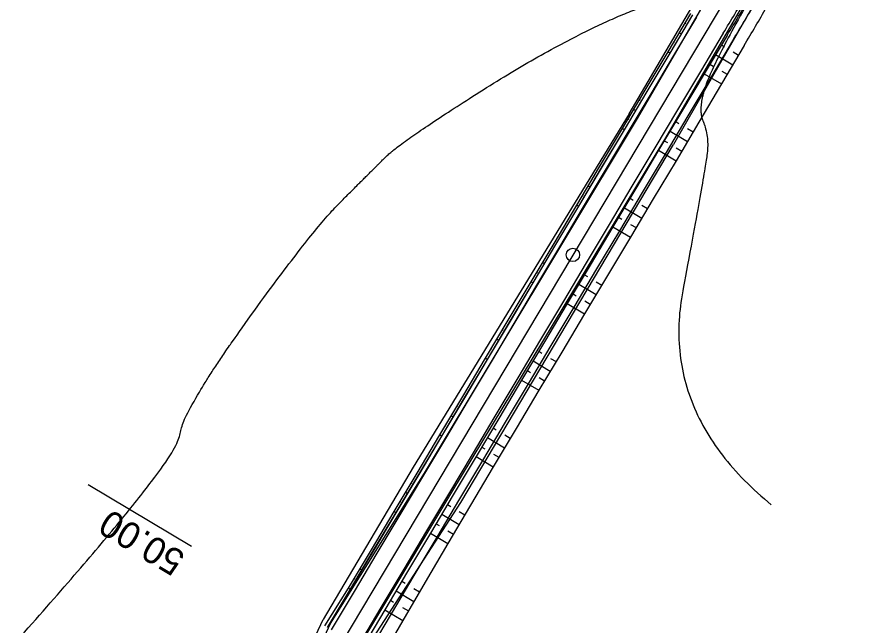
# Model space of a CAD drawing. Extents: x -495905 to -478420, y -1113297 to -1107716.
# Drawn here: x -479554 to -479458, y -1112496.5 to -1112428.2 of the extents above; entities that cross this region are included whole.
import ezdxf

# ---------------------------------------------------------------- set-up
doc = ezdxf.new("R2010")
doc.units = 0
for name, color, linetype in [('2D_VRSTEVNICE', 7, 'Continuous'), ('C1_HATCH_SLOPE_L', 7, 'Continuous'), ('C1_HATCH_SLOPE_R', 7, 'Continuous'), ('C1_HECTOMETRY', 7, 'Continuous'), ('C1_HRANA_TELESO', 7, 'Continuous'), ('C1_KORUNA', 7, 'Continuous'), ('C1_OSA', 7, 'Continuous'), ('C1_PRIKOP', 7, 'Continuous'), ('C1_STANICENI', 7, 'Continuous'), ('C1_VOZOVKA', 7, 'Continuous'), ('C1_ZPEVKRAJ', 7, 'Continuous'), ('zamereni', 7, 'Continuous')]:
    doc.layers.add(name, color=color, linetype=linetype)

msp = doc.modelspace()

# ---------------------------------------------------------------- linework, layer by layer
at = {"layer": '2D_VRSTEVNICE'}
for points in [[(-479451.197, -1112387.661), (-479454.819, -1112393.418), (-479460.638, -1112406.557), (-479474.416, -1112430.529), (-479477.836, -1112438.083), (-479476.397, -1112441.599), (-479476.828, -1112445.362), (-479481.922, -1112472.687), (-479469.428, -1112482.945)], [(-479554.003, -1112498.165), (-479536.061, -1112477.96), (-479535.534, -1112472.513), (-479520.977, -1112452.214), (-479514.566, -1112445.819), (-479510.873, -1112442.135), (-479491.693, -1112430.09), (-479476.674, -1112424.294), (-479464.242, -1112404.186), (-479463.315, -1112402.097)]]:
    msp.add_open_spline(points, degree=2, dxfattribs=at)
at = {"layer": 'C1_HATCH_SLOPE_L'}
for p, q in [((-479475.03, -1112431.371), (-479474.67, -1112431.586)), ((-479473.715, -1112432.154), (-479473.12, -1112432.509)), ((-479475.67, -1112432.445), (-479473.754, -1112433.587)), ((-479476.31, -1112433.519), (-479475.95, -1112433.734)), ((-479476.95, -1112434.593), (-479475.022, -1112435.741)), ((-479474.989, -1112434.306), (-479474.388, -1112434.664)), ((-479480.149, -1112439.962), (-479479.79, -1112440.176)), ((-479478.813, -1112440.758), (-479478.196, -1112441.126)), ((-479480.789, -1112441.036), (-479478.833, -1112442.201)), ((-479481.429, -1112442.109), (-479481.069, -1112442.324)), ((-479482.069, -1112443.183), (-479480.108, -1112444.352)), ((-479480.09, -1112442.908), (-479479.47, -1112443.277)), ((-479485.268, -1112448.552), (-479484.908, -1112448.766)), ((-479483.931, -1112449.349), (-479483.314, -1112449.717)), ((-479485.908, -1112449.626), (-479483.955, -1112450.79)), ((-479486.548, -1112450.7), (-479486.188, -1112450.914)), ((-479487.188, -1112451.774), (-479485.237, -1112452.936)), ((-479485.212, -1112451.496), (-479484.596, -1112451.863)), ((-479490.387, -1112457.143), (-479490.027, -1112457.357)), ((-479489.056, -1112457.936), (-479488.443, -1112458.301)), ((-479491.027, -1112458.217), (-479489.084, -1112459.375)), ((-479491.667, -1112459.29), (-479491.307, -1112459.504)), ((-479490.336, -1112460.084), (-479489.725, -1112460.448)), ((-479492.307, -1112460.364), (-479490.366, -1112461.521)), ((-479495.506, -1112465.733), (-479495.146, -1112465.948)), ((-479496.146, -1112466.807), (-479494.212, -1112467.959)), ((-479494.179, -1112466.524), (-479493.571, -1112466.886)), ((-479496.786, -1112467.881), (-479496.426, -1112468.096)), ((-479495.46, -1112468.671), (-479494.853, -1112469.032)), ((-479497.426, -1112468.955), (-479495.494, -1112470.106)), ((-479500.625, -1112474.324), (-479500.266, -1112474.538)), ((-479501.265, -1112475.397), (-479499.341, -1112476.544)), ((-479499.303, -1112475.112), (-479498.7, -1112475.471)), ((-479501.905, -1112476.471), (-479501.545, -1112476.686)), ((-479500.584, -1112477.258), (-479499.983, -1112477.617)), ((-479502.545, -1112477.545), (-479500.624, -1112478.69)), ((-479505.744, -1112482.914), (-479505.384, -1112483.128)), ((-479506.384, -1112483.988), (-479504.443, -1112485.145)), ((-479504.418, -1112483.704), (-479503.811, -1112484.066)), ((-479507.024, -1112485.062), (-479506.664, -1112485.276)), ((-479505.69, -1112485.856), (-479505.075, -1112486.223)), ((-479507.664, -1112486.135), (-479505.706, -1112487.302)), ((-479510.863, -1112491.505), (-479510.504, -1112491.719)), ((-479511.503, -1112492.578), (-479509.498, -1112493.773)), ((-479509.505, -1112492.314), (-479508.867, -1112492.694)), ((-479512.143, -1112493.652), (-479511.783, -1112493.866)), ((-479510.776, -1112494.466), (-479510.13, -1112494.852)), ((-479512.783, -1112494.726), (-479510.762, -1112495.93))]:
    msp.add_line(p, q, dxfattribs=at)
at = {"layer": 'C1_HATCH_SLOPE_R'}
for p, q in [((-479479.012, -1112428.999), (-479479.119, -1112428.935)), ((-479478.896, -1112429.068), (-479478.9, -1112429.066)), ((-479479.536, -1112430.142), (-479479.758, -1112430.009)), ((-479480.291, -1112431.146), (-479480.398, -1112431.083)), ((-479480.176, -1112431.215), (-479480.18, -1112431.212)), ((-479480.816, -1112432.289), (-479481.037, -1112432.157)), ((-479484.132, -1112437.588), (-479484.24, -1112437.524)), ((-479484.015, -1112437.658), (-479484.02, -1112437.656)), ((-479484.655, -1112438.732), (-479484.88, -1112438.598)), ((-479485.412, -1112439.736), (-479485.52, -1112439.672)), ((-479485.295, -1112439.806), (-479485.299, -1112439.804)), ((-479485.935, -1112440.88), (-479486.16, -1112440.745)), ((-479489.25, -1112446.18), (-479489.356, -1112446.116)), ((-479489.134, -1112446.249), (-479489.138, -1112446.246)), ((-479489.774, -1112447.323), (-479489.995, -1112447.19)), ((-479490.528, -1112448.328), (-479490.635, -1112448.264)), ((-479490.414, -1112448.396), (-479490.418, -1112448.394)), ((-479491.054, -1112449.47), (-479491.274, -1112449.338)), ((-479494.368, -1112454.77), (-479494.476, -1112454.706)), ((-479494.253, -1112454.839), (-479494.257, -1112454.836)), ((-479494.893, -1112455.913), (-479495.117, -1112455.78)), ((-479495.649, -1112456.918), (-479495.757, -1112456.853)), ((-479495.533, -1112456.987), (-479495.537, -1112456.984)), ((-479496.173, -1112458.061), (-479496.397, -1112457.927)), ((-479499.488, -1112463.36), (-479499.596, -1112463.296)), ((-479499.372, -1112463.43), (-479499.376, -1112463.427)), ((-479500.012, -1112464.503), (-479500.236, -1112464.37)), ((-479500.767, -1112465.508), (-479500.875, -1112465.444)), ((-479500.652, -1112465.577), (-479500.656, -1112465.574)), ((-479501.292, -1112466.651), (-479501.515, -1112466.518)), ((-479504.606, -1112471.952), (-479504.712, -1112471.888)), ((-479504.491, -1112472.02), (-479504.495, -1112472.018)), ((-479505.131, -1112473.094), (-479505.352, -1112472.962)), ((-479505.885, -1112474.1), (-479505.991, -1112474.036)), ((-479505.771, -1112474.168), (-479505.775, -1112474.166)), ((-479506.411, -1112475.241), (-479506.631, -1112475.11)), ((-479509.724, -1112480.542), (-479509.829, -1112480.48)), ((-479509.61, -1112480.611), (-479509.614, -1112480.608)), ((-479510.25, -1112481.684), (-479510.468, -1112481.554)), ((-479511.003, -1112482.69), (-479511.108, -1112482.628)), ((-479510.89, -1112482.758), (-479510.894, -1112482.756)), ((-479511.529, -1112483.832), (-479511.747, -1112483.702)), ((-479514.844, -1112489.132), (-479514.95, -1112489.069)), ((-479514.729, -1112489.201), (-479514.733, -1112489.198)), ((-479515.369, -1112490.275), (-479515.594, -1112490.14)), ((-479516.128, -1112491.277), (-479516.239, -1112491.211)), ((-479516.009, -1112491.349), (-479516.013, -1112491.346)), ((-479516.648, -1112492.422), (-479516.884, -1112492.282))]:
    msp.add_line(p, q, dxfattribs=at)
at = {"layer": 'C1_HECTOMETRY'}
msp.add_circle((-479491.68, -1112454.917), 0.75, dxfattribs=at)
at = {"layer": 'C1_HRANA_TELESO'}
for p, q in [((-479478.479, -1112427.861), (-479481.037, -1112432.157)), ((-479481.037, -1112432.157), (-479483.6, -1112436.451)), ((-479472.486, -1112431.432), (-479475.022, -1112435.741)), ((-479475.022, -1112435.741), (-479477.559, -1112440.05)), ((-479483.6, -1112436.451), (-479486.16, -1112440.745)), ((-479486.16, -1112440.745), (-479488.717, -1112445.042)), ((-479477.559, -1112440.05), (-479480.107, -1112444.352)), ((-479480.107, -1112444.352), (-479482.673, -1112448.643)), ((-479488.717, -1112445.042), (-479491.274, -1112449.338)), ((-479491.274, -1112449.338), (-479493.836, -1112453.632)), ((-479482.673, -1112448.643), (-479485.237, -1112452.936)), ((-479485.237, -1112452.936), (-479487.802, -1112457.228)), ((-479493.836, -1112453.632), (-479496.397, -1112457.927)), ((-479487.802, -1112457.228), (-479490.366, -1112461.521)), ((-479496.397, -1112457.927), (-479498.957, -1112462.222)), ((-479490.366, -1112461.521), (-479492.93, -1112465.813)), ((-479498.957, -1112462.222), (-479501.515, -1112466.518)), ((-479492.93, -1112465.813), (-479495.494, -1112470.106)), ((-479501.515, -1112466.518), (-479504.073, -1112470.814)), ((-479495.494, -1112470.106), (-479498.058, -1112474.398)), ((-479504.073, -1112470.814), (-479506.631, -1112475.11)), ((-479498.058, -1112474.398), (-479500.624, -1112478.69)), ((-479506.631, -1112475.11), (-479509.189, -1112479.406)), ((-479500.624, -1112478.69), (-479503.179, -1112482.987)), ((-479509.189, -1112479.406), (-479511.747, -1112483.702)), ((-479503.179, -1112482.987), (-479505.706, -1112487.302)), ((-479511.747, -1112483.702), (-479514.305, -1112487.999)), ((-479505.706, -1112487.302), (-479508.235, -1112491.616)), ((-479514.305, -1112487.999), (-479516.884, -1112492.282)), ((-479508.235, -1112491.616), (-479510.762, -1112495.93)), ((-479516.884, -1112492.282), (-479519.531, -1112496.525)), ((-479510.762, -1112495.93), (-479513.288, -1112500.245))]:
    msp.add_line(p, q, dxfattribs=at)
msp.add_arc((-479602.418, -1112352.133), 152.219, 328.60374, 330.48953, dxfattribs=at)
at = {"layer": 'C1_KORUNA'}
for p, q in [((-479478.256, -1112427.994), (-479480.816, -1112432.289)), ((-479474.39, -1112430.298), (-479476.95, -1112434.593)), ((-479480.816, -1112432.289), (-479483.375, -1112436.584)), ((-479476.95, -1112434.593), (-479479.509, -1112438.888)), ((-479483.375, -1112436.584), (-479485.935, -1112440.88)), ((-479479.509, -1112438.888), (-479482.069, -1112443.183)), ((-479485.935, -1112440.88), (-479488.494, -1112445.175)), ((-479482.069, -1112443.183), (-479484.628, -1112447.478)), ((-479488.494, -1112445.175), (-479491.054, -1112449.47)), ((-479484.628, -1112447.478), (-479487.188, -1112451.774)), ((-479491.054, -1112449.47), (-479493.613, -1112453.765)), ((-479487.188, -1112451.774), (-479489.747, -1112456.069)), ((-479493.613, -1112453.765), (-479496.173, -1112458.061)), ((-479489.747, -1112456.069), (-479492.307, -1112460.364)), ((-479496.173, -1112458.061), (-479498.732, -1112462.356)), ((-479492.307, -1112460.364), (-479494.866, -1112464.659)), ((-479498.732, -1112462.356), (-479501.292, -1112466.651)), ((-479494.866, -1112464.659), (-479497.426, -1112468.955)), ((-479501.292, -1112466.651), (-479503.851, -1112470.946)), ((-479497.426, -1112468.955), (-479499.985, -1112473.25)), ((-479503.851, -1112470.946), (-479506.411, -1112475.241)), ((-479499.985, -1112473.25), (-479502.545, -1112477.545)), ((-479506.411, -1112475.241), (-479508.97, -1112479.537)), ((-479502.545, -1112477.545), (-479505.104, -1112481.84)), ((-479508.97, -1112479.537), (-479511.529, -1112483.832)), ((-479505.104, -1112481.84), (-479507.664, -1112486.135)), ((-479511.529, -1112483.832), (-479514.089, -1112488.127)), ((-479507.664, -1112486.135), (-479510.223, -1112490.431)), ((-479514.089, -1112488.127), (-479516.648, -1112492.422)), ((-479510.223, -1112490.431), (-479512.783, -1112494.726)), ((-479516.648, -1112492.422), (-479519.208, -1112496.718)), ((-479512.783, -1112494.726), (-479515.342, -1112499.021))]:
    msp.add_line(p, q, dxfattribs=at)
msp.add_arc((-479602.926, -1112350.816), 151.125, 328.26905, 330.16664, dxfattribs=at)
at = {"layer": 'C1_OSA'}
msp.add_line((-479474.099, -1112425.413), (-479519.714, -1112501.962), dxfattribs=at)
at = {"layer": 'C1_PRIKOP'}
for p, q in [((-479478.265, -1112427.989), (-479480.824, -1112432.284)), ((-479473.671, -1112430.726), (-479476.23, -1112435.022)), ((-479480.824, -1112432.284), (-479483.384, -1112436.579)), ((-479476.23, -1112435.022), (-479478.79, -1112439.317)), ((-479483.384, -1112436.579), (-479485.943, -1112440.875)), ((-479478.79, -1112439.317), (-479481.349, -1112443.612)), ((-479485.943, -1112440.875), (-479488.503, -1112445.17)), ((-479481.349, -1112443.612), (-479483.909, -1112447.907)), ((-479488.503, -1112445.17), (-479491.062, -1112449.465)), ((-479483.909, -1112447.907), (-479486.468, -1112452.202)), ((-479491.062, -1112449.465), (-479493.622, -1112453.76)), ((-479486.468, -1112452.202), (-479489.028, -1112456.498)), ((-479493.622, -1112453.76), (-479496.181, -1112458.055)), ((-479489.028, -1112456.498), (-479491.587, -1112460.793)), ((-479496.181, -1112458.055), (-479498.741, -1112462.351)), ((-479491.587, -1112460.793), (-479494.147, -1112465.088)), ((-479498.741, -1112462.351), (-479501.3, -1112466.646)), ((-479494.147, -1112465.088), (-479496.706, -1112469.383)), ((-479501.3, -1112466.646), (-479503.86, -1112470.941)), ((-479496.706, -1112469.383), (-479499.266, -1112473.679)), ((-479503.86, -1112470.941), (-479506.419, -1112475.236)), ((-479499.266, -1112473.679), (-479501.825, -1112477.974)), ((-479506.419, -1112475.236), (-479508.979, -1112479.532)), ((-479501.825, -1112477.974), (-479504.385, -1112482.269)), ((-479508.979, -1112479.532), (-479511.538, -1112483.827)), ((-479504.385, -1112482.269), (-479506.944, -1112486.564)), ((-479511.538, -1112483.827), (-479514.098, -1112488.122)), ((-479506.944, -1112486.564), (-479509.504, -1112490.86)), ((-479514.098, -1112488.122), (-479516.657, -1112492.417)), ((-479509.504, -1112490.86), (-479512.063, -1112495.155)), ((-479516.657, -1112492.417), (-479519.217, -1112496.713)), ((-479512.063, -1112495.155), (-479514.623, -1112499.45))]:
    msp.add_line(p, q, dxfattribs=at)
msp.add_arc((-479602.566, -1112351.03), 151.544, 328.27135, 330.16439, dxfattribs=at)
at = {"layer": 'C1_STANICENI'}
msp.add_line((-479534.456, -1112487.631), (-479546.053, -1112480.721), dxfattribs=at)
at = {"layer": 'C1_VOZOVKA'}
for p, q in [((-479477.827, -1112428.25), (-479480.386, -1112432.545)), ((-479474.82, -1112430.042), (-479477.379, -1112434.337)), ((-479480.386, -1112432.545), (-479482.946, -1112436.84)), ((-479477.379, -1112434.337), (-479479.939, -1112438.632)), ((-479482.946, -1112436.84), (-479485.505, -1112441.136)), ((-479479.939, -1112438.632), (-479482.498, -1112442.927)), ((-479485.505, -1112441.136), (-479488.065, -1112445.431)), ((-479482.498, -1112442.927), (-479485.058, -1112447.222)), ((-479488.065, -1112445.431), (-479490.624, -1112449.726)), ((-479485.058, -1112447.222), (-479487.617, -1112451.518)), ((-479490.624, -1112449.726), (-479493.184, -1112454.021)), ((-479487.617, -1112451.518), (-479490.177, -1112455.813)), ((-479493.184, -1112454.021), (-479495.743, -1112458.317)), ((-479490.177, -1112455.813), (-479492.736, -1112460.108)), ((-479495.743, -1112458.317), (-479498.302, -1112462.612)), ((-479492.736, -1112460.108), (-479495.296, -1112464.403)), ((-479498.302, -1112462.612), (-479500.862, -1112466.907)), ((-479495.296, -1112464.403), (-479497.855, -1112468.699)), ((-479500.862, -1112466.907), (-479503.421, -1112471.202)), ((-479497.855, -1112468.699), (-479500.415, -1112472.994)), ((-479503.421, -1112471.202), (-479505.981, -1112475.497)), ((-479500.415, -1112472.994), (-479502.974, -1112477.289)), ((-479505.981, -1112475.497), (-479508.54, -1112479.793)), ((-479502.974, -1112477.289), (-479505.534, -1112481.584)), ((-479508.54, -1112479.793), (-479511.1, -1112484.088)), ((-479505.534, -1112481.584), (-479508.093, -1112485.88)), ((-479511.1, -1112484.088), (-479513.659, -1112488.383)), ((-479508.093, -1112485.88), (-479510.653, -1112490.175)), ((-479513.659, -1112488.383), (-479516.219, -1112492.678)), ((-479510.653, -1112490.175), (-479513.212, -1112494.47)), ((-479516.219, -1112492.678), (-479518.778, -1112496.974)), ((-479513.212, -1112494.47), (-479515.772, -1112498.765))]:
    msp.add_line(p, q, dxfattribs=at)
msp.add_arc((-479603.141, -1112350.689), 150.875, 328.26768, 330.168, dxfattribs=at)
at = {"layer": 'C1_ZPEVKRAJ'}
for p, q in [((-479477.827, -1112428.25), (-479480.386, -1112432.545)), ((-479474.82, -1112430.042), (-479477.379, -1112434.337)), ((-479480.386, -1112432.545), (-479482.946, -1112436.84)), ((-479477.379, -1112434.337), (-479479.939, -1112438.632)), ((-479482.946, -1112436.84), (-479485.505, -1112441.136)), ((-479479.939, -1112438.632), (-479482.498, -1112442.927)), ((-479485.505, -1112441.136), (-479488.065, -1112445.431)), ((-479482.498, -1112442.927), (-479485.058, -1112447.222)), ((-479488.065, -1112445.431), (-479490.624, -1112449.726)), ((-479485.058, -1112447.222), (-479487.617, -1112451.518)), ((-479490.624, -1112449.726), (-479493.184, -1112454.021)), ((-479487.617, -1112451.518), (-479490.177, -1112455.813)), ((-479493.184, -1112454.021), (-479495.743, -1112458.317)), ((-479490.177, -1112455.813), (-479492.736, -1112460.108)), ((-479495.743, -1112458.317), (-479498.302, -1112462.612)), ((-479492.736, -1112460.108), (-479495.296, -1112464.403)), ((-479498.302, -1112462.612), (-479500.862, -1112466.907)), ((-479495.296, -1112464.403), (-479497.855, -1112468.699)), ((-479500.862, -1112466.907), (-479503.421, -1112471.202)), ((-479497.855, -1112468.699), (-479500.415, -1112472.994)), ((-479503.421, -1112471.202), (-479505.981, -1112475.497)), ((-479500.415, -1112472.994), (-479502.974, -1112477.289)), ((-479505.981, -1112475.497), (-479508.54, -1112479.793)), ((-479502.974, -1112477.289), (-479505.534, -1112481.584)), ((-479508.54, -1112479.793), (-479511.1, -1112484.088)), ((-479505.534, -1112481.584), (-479508.093, -1112485.88)), ((-479511.1, -1112484.088), (-479513.659, -1112488.383)), ((-479508.093, -1112485.88), (-479510.653, -1112490.175)), ((-479513.659, -1112488.383), (-479516.219, -1112492.678)), ((-479510.653, -1112490.175), (-479513.212, -1112494.47)), ((-479516.219, -1112492.678), (-479518.778, -1112496.974)), ((-479513.212, -1112494.47), (-479515.772, -1112498.765))]:
    msp.add_line(p, q, dxfattribs=at)
msp.add_arc((-479603.141, -1112350.689), 150.875, 328.26768, 330.168, dxfattribs=at)
at = {"layer": 'zamereni'}
for p, q in [((-479485.38, -1112439.08), (-479464.62, -1112403.82)), ((-479484.45, -1112439.63), (-479463.99, -1112404.43)), ((-479460.8, -1112406.48), (-479481.3, -1112441.79)), ((-479459.96, -1112406.88), (-479480.39, -1112442.54)), ((-479485.38, -1112439.08), (-479509.59, -1112478.72)), ((-479508.32, -1112479.39), (-479484.45, -1112439.63)), ((-479481.3, -1112441.79), (-479505.3, -1112481.52)), ((-479504.23, -1112482.69), (-479480.39, -1112442.54)), ((-479509.59, -1112478.72), (-479519.69, -1112495.81)), ((-479518.87, -1112496.25), (-479508.32, -1112479.39)), ((-479505.3, -1112481.52), (-479515.26, -1112498.18)), ((-479514.46, -1112498.47), (-479504.23, -1112482.69)), ((-479528.28, -1112514.29), (-479519.69, -1112495.81)), ((-479527.31, -1112514.57), (-479518.87, -1112496.25))]:
    msp.add_line(p, q, dxfattribs=at)

# ---------------------------------------------------------------- texts
at = {"layer": 'C1_STANICENI'}
msp.add_text('50.00', height=3, rotation=149.2096, dxfattribs=at).set_placement((-479534.967, -1112488.491))

doc.saveas('drawing.dxf')
